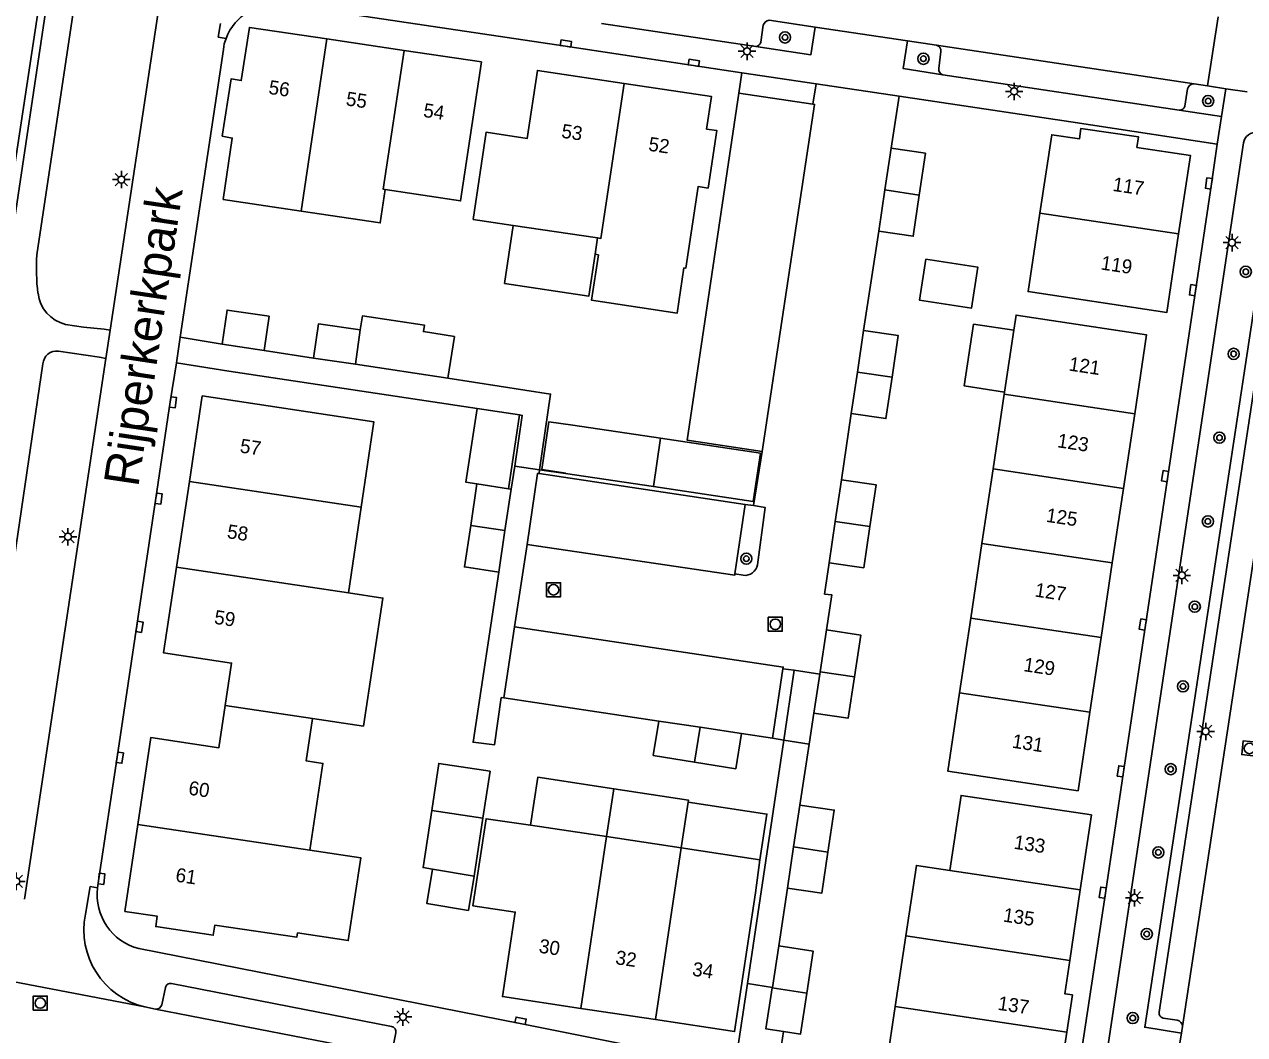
# Model space of a CAD drawing. Extents: x 124000 to 128010, y 398999 to 403000.
# Drawn here: x 126420.5 to 126507.7, y 399646.3 to 399718.6 of the extents above; entities that cross this region are included whole.
import ezdxf

# ---------------------------------------------------------------- set-up
doc = ezdxf.new("R2010")
doc.units = 0
for name, color, linetype in [('gg-afsc-erfafscheiding', 7, 'Continuous'), ('gg-afsc-hekwerk', 7, 'Continuous'), ('gg-anno-huisnummerreeks BGT', 7, 'Continuous'), ('gg-anno-openbare ruimte label', 7, 'Continuous'), ('gg-bbg-bijgebouw', 7, 'Continuous'), ('gg-bbg-gedigitaliseerde bebouwing', 7, 'Continuous'), ('gg-bbg-gedigitaliseerde bijgebouw', 7, 'Continuous'), ('gg-bbg-hoofdgebouw', 7, 'Continuous'), ('gg-bbg-luifel en loopbrug', 7, 'Continuous'), ('gg-bbg-tussenscheiding', 7, 'Continuous'), ('gg-knt-verharding', 7, 'Continuous'), ('gg-knt-verharding nz', 7, 'Continuous'), ('gg-kntw-wadi', 7, 'Continuous'), ('gt-grn-weggrens', 7, 'Continuous'), ('gt-symb-boom', 7, 'Continuous'), ('gt-symb-kolk', 7, 'Continuous'), ('gt-symb-lichtmast', 7, 'Continuous'), ('gt-symb-rioolschacht', 7, 'Continuous')]:
    doc.layers.add(name, color=color, linetype=linetype)

# ---------------------------------------------------------------- blocks, each defined once
blk = doc.blocks.new('gt0-KOLK')
at = {"layer": 'gt-symb-kolk'}
blk.add_lwpolyline([(0, 0), (0.375, 0), (0.375, 0.4), (-0.375, 0.4), (-0.375, 0), (0, 0)], dxfattribs=at)
blk = doc.blocks.new('gt0-BOOM')
at = {"layer": 'gt-symb-boom'}
for radius in [0.4, 0.2]:
    blk.add_circle((0, 0), radius, dxfattribs=at)
blk = doc.blocks.new('gt0-LMAST')
at = {"layer": 'gt-symb-lichtmast'}
for p, q in [((-0.182, 0.173), (-0.447, 0.438)), ((-0.005, 0.246), (-0.005, 0.621)), ((0.172, 0.173), (0.437, 0.438)), ((-0.255, -0.004), (-0.63, -0.004)), ((-0.182, -0.181), (-0.447, -0.446)), ((-0.005, -0.254), (-0.005, -0.629)), ((0.437, -0.446), (0.172, -0.181)), ((0.245, -0.004), (0.62, -0.004))]:
    blk.add_line(p, q, dxfattribs=at)
blk.add_circle((-0.005, -0.004), 0.25, dxfattribs=at)
blk = doc.blocks.new('gt0-RS')
at = {"layer": 'gt-symb-rioolschacht'}
blk.add_lwpolyline([(-0.5, -0.5), (0.5, -0.5), (0.5, 0.5), (-0.5, 0.5)], close=True, dxfattribs=at)
blk.add_circle((0, 0), 0.375, dxfattribs=at)

msp = doc.modelspace()

# ---------------------------------------------------------------- linework, layer by layer
at = {"layer": 'gg-afsc-erfafscheiding'}
for p, q in [((126471.52, 399713.659), (126471.748, 399715.104)), ((126471.989, 399684.23), (126472.588, 399684.148))]:
    msp.add_line(p, q, dxfattribs=at)
at = {"layer": 'gg-afsc-hekwerk'}
for p, q in [((126482.412, 399709.723), (126482.987, 399713.437)), ((126482.987, 399713.437), (126495.266, 399711.593)), ((126480.445, 399696.679), (126481.536, 399703.776)), ((126437.587, 399695.245), (126441.123, 399694.687)), ((126435.069, 399693.769), (126452.821, 399691.092)), ((126478.863, 399686.004), (126479.565, 399690.74)), ((126455.505, 399686.97), (126455.261, 399685.327)), ((126457.28, 399686.702), (126459.148, 399686.452)), ((126454.728, 399670.387), (126465.81, 399668.723)), ((126476.561, 399667.095), (126476.903, 399669.312)), ((126471.716, 399667.854), (126473.949, 399667.502)), ((126473.949, 399667.502), (126474.75, 399667.368)), ((126474.75, 399667.368), (126473.467, 399658.766)), ((126475.887, 399662.728), (126476.561, 399667.095)), ((126474.386, 399652.646), (126475.019, 399656.771))]:
    msp.add_line(p, q, dxfattribs=at)
for points in [[(126450.716, 399693.261), (126458.077, 399692.121), (126457.28, 399686.702)], [(126455.86, 399690.634), (126456.044, 399690.606), (126455.505, 399686.97)], [(126477.802, 399675.254), (126478.177, 399677.772), (126477.659, 399677.824), (126477.984, 399680.062)], [(126454.36, 399679.388), (126452.533, 399667.219), (126454.053, 399667.025), (126454.539, 399670.415), (126454.728, 399670.387)]]:
    msp.add_lwpolyline(points, dxfattribs=at)
at = {"layer": 'gg-bbg-bijgebouw'}
for p, q in [((126482.412, 399709.723), (126481.971, 399706.729)), ((126481.536, 399703.776), (126481.971, 399706.729)), ((126480.445, 399696.679), (126480.004, 399693.706)), ((126437.587, 399695.245), (126434.593, 399695.687)), ((126450.716, 399693.261), (126451.194, 399696.24)), ((126444.119, 399694.264), (126441.123, 399694.687)), ((126444.119, 399694.264), (126450.716, 399693.261)), ((126479.565, 399690.74), (126480.004, 399693.706)), ((126459.666, 399689.91), (126465.939, 399688.967)), ((126465.939, 399688.967), (126465.419, 399685.509)), ((126459.148, 399686.452), (126459.151, 399686.47)), ((126465.419, 399685.509), (126459.148, 399686.452)), ((126478.863, 399686.004), (126478.423, 399683.023)), ((126452.809, 399685.699), (126452.359, 399682.729)), ((126455.059, 399685.358), (126452.809, 399685.699)), ((126454.811, 399682.358), (126455.261, 399685.327)), ((126455.261, 399685.327), (126455.059, 399685.358)), ((126454.811, 399682.358), (126454.36, 399679.388)), ((126477.984, 399680.062), (126478.423, 399683.023)), ((126477.802, 399675.254), (126477.35, 399672.264)), ((126476.903, 399669.312), (126477.324, 399672.095)), ((126477.324, 399672.095), (126477.35, 399672.264)), ((126465.81, 399668.723), (126468.763, 399668.289)), ((126468.763, 399668.289), (126471.716, 399667.854)), ((126475.451, 399659.736), (126475.887, 399662.728)), ((126475.019, 399656.771), (126475.451, 399659.736)), ((126452.608, 399657.65), (126449.629, 399658.15)), ((126474.386, 399652.646), (126473.929, 399649.686)), ((126473.929, 399649.686), (126473.924, 399649.651))]:
    msp.add_line(p, q, dxfattribs=at)
for points in [[(126484.434, 399706.358), (126484.876, 399709.36), (126482.412, 399709.723)], [(126484.434, 399706.358), (126484.001, 399703.422), (126481.536, 399703.776)], [(126434.593, 399695.687), (126434.942, 399698.138), (126437.949, 399697.694), (126437.587, 399695.245)], [(126441.123, 399694.687), (126441.47, 399697.143), (126444.466, 399696.72)], [(126482.49, 399693.333), (126482.931, 399696.31), (126480.445, 399696.679)], [(126482.49, 399693.333), (126482.051, 399690.374), (126479.565, 399690.74)], [(126459.666, 399689.91), (126457.954, 399690.152), (126457.451, 399686.725), (126459.151, 399686.47)], [(126480.898, 399682.651), (126481.34, 399685.637), (126478.863, 399686.004)], [(126454.36, 399679.388), (126451.908, 399679.758), (126452.359, 399682.729)], [(126480.898, 399682.651), (126480.461, 399679.698), (126477.984, 399680.062)], [(126479.796, 399671.896), (126480.247, 399674.884), (126477.802, 399675.254)], [(126479.796, 399671.896), (126479.348, 399668.939), (126476.903, 399669.312)], [(126468.363, 399665.803), (126465.416, 399666.277), (126465.81, 399668.723)], [(126471.716, 399667.854), (126471.309, 399665.328), (126468.363, 399665.803)], [(126475.887, 399662.728), (126478.352, 399662.369), (126477.904, 399659.367)], [(126477.904, 399659.367), (126477.463, 399656.415), (126475.019, 399656.771)], [(126449.629, 399658.15), (126449.217, 399655.694), (126452.196, 399655.194), (126452.608, 399657.65)], [(126476.392, 399649.28), (126476.853, 399652.275), (126474.386, 399652.646)], [(126473.924, 399649.651), (126473.472, 399646.717), (126474.722, 399646.524)], [(126474.722, 399646.524), (126475.938, 399646.337), (126476.392, 399649.28)]]:
    msp.add_lwpolyline(points, dxfattribs=at)
at = {"layer": 'gg-bbg-gedigitaliseerde bebouwing'}
for points in [[(126461.494, 399702.091), (126461.006, 399698.834), (126467.123, 399697.917), (126467.608, 399701.147)], [(126443.616, 399677.904), (126446.084, 399677.529), (126444.695, 399668.376), (126441.056, 399668.928)], [(126440.862, 399659.506), (126444.501, 399658.954), (126443.602, 399653.027), (126439.974, 399653.577)], [(126483.474, 399653.372), (126484.232, 399658.415), (126486.611, 399658.058)]]:
    msp.add_lwpolyline(points, dxfattribs=at)
at = {"layer": 'gg-bbg-gedigitaliseerde bijgebouw'}
msp.add_line((126449.571, 399662.342), (126453.235, 399661.786), dxfattribs=at)
for points in [[(126451.194, 399696.24), (126448.975, 399696.596), (126449.045, 399697.058), (126444.616, 399697.722), (126444.466, 399696.72)], [(126449.571, 399662.342), (126450.081, 399665.702), (126453.745, 399665.146), (126453.235, 399661.786)]]:
    msp.add_lwpolyline(points, dxfattribs=at)
at = {"layer": 'gg-bbg-hoofdgebouw'}
for p, q in [((126442.063, 399717.532), (126447.591, 399716.708)), ((126461.424, 399703.302), (126455.407, 399704.198)), ((126461.253, 399702.128), (126461.424, 399703.302)), ((126461.494, 399702.091), (126461.253, 399702.128)), ((126490.532, 399692.273), (126491.194, 399696.689)), ((126489.71, 399686.787), (126490.51, 399692.127)), ((126490.51, 399692.127), (126490.532, 399692.273)), ((126499.839, 399690.724), (126499.035, 399685.384)), ((126488.909, 399681.446), (126489.71, 399686.787)), ((126431.323, 399679.739), (126432.243, 399685.866)), ((126499.035, 399685.384), (126498.234, 399680.058)), ((126444.526, 399684.035), (126443.616, 399677.904)), ((126488.109, 399676.106), (126488.909, 399681.446)), ((126498.232, 399680.045), (126497.429, 399674.705)), ((126498.234, 399680.058), (126498.232, 399680.045)), ((126487.309, 399670.766), (126488.109, 399676.106)), ((126497.429, 399674.705), (126496.625, 399669.365)), ((126462.072, 399660.47), (126456.635, 399661.279)), ((126467.413, 399659.675), (126462.072, 399660.47)), ((126467.413, 399659.675), (126473.04, 399658.819)), ((126473.04, 399658.819), (126472.714, 399656.446)), ((126495.189, 399651.613), (126495.938, 399656.656)), ((126483.474, 399653.372), (126482.717, 399648.329)), ((126482.717, 399648.329), (126481.921, 399643.03)), ((126460.242, 399648.178), (126465.582, 399647.376))]:
    msp.add_line(p, q, dxfattribs=at)
for points in [[(126442.063, 399717.532), (126436.534, 399718.356), (126435.954, 399714.554), (126435.226, 399714.667), (126434.591, 399710.58), (126435.315, 399710.444), (126434.673, 399706.054), (126440.228, 399705.222)], [(126446.248, 399706.756), (126451.631, 399705.95), (126453.12, 399715.884), (126447.591, 399716.708)], [(126455.407, 399704.198), (126452.537, 399704.626), (126453.471, 399710.868), (126456.399, 399710.421), (126457.129, 399715.276), (126463.337, 399714.347)], [(126463.337, 399714.347), (126469.571, 399713.415), (126469.223, 399711.086), (126469.964, 399710.972), (126469.334, 399706.859), (126468.613, 399706.969), (126467.736, 399701.127), (126467.608, 399701.147)], [(126502.974, 399703.58), (126503.822, 399709.204), (126499.998, 399709.768), (126500.109, 399710.521), (126495.993, 399711.128), (126495.884, 399710.386), (126493.901, 399710.673), (126493.059, 399705.064)], [(126440.228, 399705.222), (126445.891, 399704.373), (126446.248, 399706.756)], [(126493.059, 399705.064), (126492.216, 399699.455), (126502.125, 399697.956), (126502.974, 399703.58)], [(126491.194, 399696.689), (126491.357, 399697.779), (126500.686, 399696.359), (126499.839, 399690.724)], [(126432.243, 399685.866), (126433.164, 399691.992), (126445.433, 399690.153), (126444.526, 399684.035)], [(126431.323, 399679.739), (126430.402, 399673.613), (126435.258, 399672.886), (126434.808, 399669.86)], [(126487.309, 399670.766), (126486.469, 399665.162), (126495.782, 399663.757), (126496.625, 399669.365)], [(126428.559, 399661.34), (126429.484, 399667.558), (126434.357, 399666.833), (126434.808, 399669.86)], [(126441.056, 399668.928), (126440.602, 399665.884), (126441.79, 399665.706), (126440.862, 399659.506)], [(126495.938, 399656.656), (126496.737, 399662.028), (126487.427, 399663.412), (126486.611, 399658.058)], [(126456.635, 399661.279), (126453.464, 399661.751), (126452.516, 399655.525)], [(126428.559, 399661.34), (126427.633, 399655.121), (126429.948, 399654.777), (126429.837, 399654.035), (126433.957, 399653.418), (126434.072, 399654.147), (126439.928, 399653.268), (126439.974, 399653.577)], [(126465.582, 399647.376), (126471.228, 399646.528), (126472.714, 399656.446)], [(126452.516, 399655.525), (126455.543, 399655.074), (126454.631, 399649.021), (126460.242, 399648.178)], [(126494.986, 399646.486), (126495.384, 399649.146), (126494.834, 399649.228), (126495.189, 399651.613)], [(126481.921, 399643.03), (126486.237, 399642.365), (126486.135, 399641.64), (126490.234, 399641.044), (126490.343, 399641.765), (126493.596, 399641.272), (126494.045, 399644.231), (126494.635, 399644.143), (126494.986, 399646.486)]]:
    msp.add_lwpolyline(points, dxfattribs=at)
at = {"layer": 'gg-bbg-luifel en loopbrug'}
for p, q in [((126452.821, 399691.092), (126455.86, 399690.634)), ((126455.86, 399690.634), (126455.059, 399685.358)), ((126462.072, 399660.47), (126462.592, 399663.895)), ((126467.413, 399659.675), (126467.907, 399662.932)), ((126452.608, 399657.65), (126453.235, 399661.786)), ((126472.139, 399649.962), (126473.929, 399649.686))]:
    msp.add_line(p, q, dxfattribs=at)
for points in [[(126455.407, 399704.198), (126454.785, 399700.045), (126460.816, 399699.141), (126461.253, 399702.128)], [(126484.903, 399701.771), (126488.613, 399701.21), (126488.169, 399698.273), (126484.459, 399698.834), (126484.903, 399701.771)], [(126491.194, 399696.689), (126488.321, 399697.124), (126487.653, 399692.708), (126490.532, 399692.273)], [(126452.809, 399685.699), (126452.021, 399685.819), (126452.821, 399691.092)], [(126465.419, 399685.509), (126472.558, 399684.435), (126473.078, 399687.894), (126465.939, 399688.967)], [(126456.635, 399661.279), (126457.157, 399664.72), (126462.592, 399663.895)], [(126462.592, 399663.895), (126467.93, 399663.085), (126467.907, 399662.932)], [(126449.629, 399658.15), (126448.951, 399658.253), (126449.571, 399662.342)], [(126467.907, 399662.932), (126473.534, 399662.078), (126473.04, 399658.819)], [(126472.139, 399649.962), (126471.26, 399644.111), (126474.291, 399643.656), (126474.722, 399646.524)]]:
    msp.add_lwpolyline(points, dxfattribs=at)
at = {"layer": 'gg-bbg-tussenscheiding'}
for p, q in [((126442.063, 399717.532), (126440.228, 399705.222)), ((126481.971, 399706.729), (126484.434, 399706.358)), ((126502.974, 399703.58), (126493.059, 399705.064)), ((126444.466, 399696.72), (126444.119, 399694.264)), ((126480.004, 399693.706), (126482.49, 399693.333)), ((126490.51, 399692.127), (126499.839, 399690.724)), ((126489.71, 399686.787), (126499.035, 399685.384)), ((126432.243, 399685.866), (126444.526, 399684.035)), ((126454.811, 399682.358), (126452.359, 399682.729)), ((126478.423, 399683.023), (126480.898, 399682.651)), ((126488.909, 399681.446), (126498.232, 399680.045)), ((126431.323, 399679.739), (126443.616, 399677.904)), ((126488.109, 399676.106), (126497.429, 399674.705)), ((126477.35, 399672.264), (126479.796, 399671.896)), ((126487.309, 399670.766), (126496.625, 399669.365)), ((126434.808, 399669.86), (126441.056, 399668.928)), ((126468.763, 399668.289), (126468.363, 399665.803)), ((126428.559, 399661.34), (126440.862, 399659.506)), ((126462.072, 399660.47), (126460.242, 399648.178)), ((126467.413, 399659.675), (126465.582, 399647.376)), ((126475.451, 399659.736), (126477.904, 399659.367)), ((126486.611, 399658.058), (126495.938, 399656.656)), ((126483.474, 399653.372), (126495.189, 399651.613)), ((126473.924, 399649.651), (126476.392, 399649.28)), ((126482.717, 399648.329), (126494.986, 399646.486))]:
    msp.add_line(p, q, dxfattribs=at)
for points in [[(126447.591, 399716.708), (126446.111, 399706.776), (126446.248, 399706.756)], [(126461.424, 399703.302), (126461.67, 399703.265), (126463.337, 399714.347)]]:
    msp.add_lwpolyline(points, dxfattribs=at)
at = {"layer": 'gg-knt-verharding'}
for p, q in [((126426.58, 399696.696), (126430.759, 399724.447)), ((126505.805, 399719.107), (126505.043, 399714.172)), ((126434.31, 399717.667), (126434.478, 399718.647)), ((126461.701, 399718.637), (126472.737, 399716.991)), ((126473.096, 399717.307), (126473.273, 399718.509)), ((126473.706, 399718.87), (126476.98, 399718.378)), ((126476.98, 399718.378), (126483.587, 399717.386)), ((126434.867, 399717.559), (126434.31, 399717.667)), ((126483.587, 399717.386), (126485.664, 399717.075)), ((126431.582, 399696.207), (126434.69, 399716.786)), ((126485.984, 399716.631), (126485.821, 399715.427)), ((126471.748, 399715.104), (126477.054, 399714.318)), ((126486.105, 399714.969), (126503.02, 399712.433)), ((126476.829, 399712.862), (126477.054, 399714.318)), ((126503.427, 399712.72), (126503.621, 399713.961)), ((126504.075, 399714.312), (126505.043, 399714.172)), ((126505.043, 399714.172), (126506.341, 399713.973)), ((126506.048, 399711.985), (126506.341, 399713.973)), ((126506.341, 399713.973), (126507.888, 399713.755)), ((126471.52, 399713.659), (126476.829, 399712.862)), ((126503.02, 399712.433), (126506.048, 399711.985)), ((126505.73, 399710.015), (126495.266, 399711.593)), ((126507.61, 399710.103), (126496.976, 399639.164)), ((126510.523, 399706.786), (126501.589, 399647.918)), ((126426.276, 399694.681), (126426.58, 399696.696)), ((126434.593, 399695.687), (126431.582, 399696.207)), ((126420.45, 399655.997), (126426.276, 399694.681)), ((126435.069, 399693.769), (126431.315, 399694.364)), ((126472.588, 399684.148), (126473.197, 399688.023)), ((126457.28, 399686.702), (126457.262, 399686.435)), ((126457.262, 399686.435), (126471.989, 399684.23)), ((126471.989, 399684.23), (126471.255, 399679.265)), ((126471.255, 399679.265), (126471.848, 399679.169)), ((126473.949, 399667.502), (126474.68, 399672.481)), ((126474.68, 399672.481), (126475.495, 399672.372)), ((126475.495, 399672.372), (126474.75, 399667.368)), ((126473.467, 399658.766), (126472.139, 399649.962)), ((126425.16, 399656.893), (126424.808, 399654.919)), ((126430.279, 399648.443), (126430.535, 399649.672)), ((126430.968, 399649.951), (126446.694, 399646.888)), ((126429.054, 399648.288), (126429.832, 399648.119)), ((126501.869, 399647.489), (126502.871, 399647.335)), ((126503.246, 399646.889), (126503.171, 399646.419)), ((126447.003, 399646.427), (126446.761, 399645.242)), ((126502.911, 399644.859), (126503.171, 399646.419))]:
    msp.add_line(p, q, dxfattribs=at)
for points in [[(126422.688, 399724.042), (126422.427, 399722.667), (126419.226, 399701.094)], [(126424.62, 399723.272), (126424.234, 399721.353), (126421.349, 399702.077)], [(126438.919, 399720.025), (126459.139, 399717.006), (126471.748, 399715.104)], [(126472.737, 399716.991), (126476.684, 399716.404), (126476.98, 399718.378)], [(126486.105, 399714.969), (126483.291, 399715.411), (126483.587, 399717.386)], [(126473.197, 399688.023), (126467.839, 399688.825), (126471.52, 399713.659)], [(126495.176, 399639.374), (126495.753, 399643.249), (126497.744, 399656.435), (126499.035, 399665.109), (126502.206, 399686.225), (126505.337, 399707.166), (126505.73, 399710.015)], [(126509.857, 399708.078), (126500.555, 399646.829), (126503.171, 399646.419)], [(126423.382, 399697.115), (126424.668, 399696.921), (126426.142, 399696.762), (126426.58, 399696.696)], [(126426.276, 399694.681), (126425.831, 399694.756), (126422.883, 399695.197)], [(126421.773, 399694.284), (126419.105, 399676.094), (126416.259, 399656.896)], [(126431.315, 399694.364), (126430.878, 399691.565), (126429.857, 399684.675), (126427.078, 399666.151), (126425.763, 399657.473), (126425.688, 399656.798)], [(126472.854, 399679.923), (126473.425, 399684.01), (126472.588, 399684.148)], [(126428.634, 399652.455), (126455.889, 399647.097), (126463.771, 399645.528), (126495.176, 399639.374)]]:
    msp.add_lwpolyline(points, dxfattribs=at)
for centre, radius, start, end in [((126438.461, 399716.216), 3.837, 83.14425, 159.50416), ((126473.742, 399718.386), 0.485, 94.28007, 165.3571), ((126436.904, 399716.686), 2.217, 156.7986, 177.40713), ((126472.693, 399717.403), 0.414, 276.06418, 346.64577), ((126485.557, 399716.661), 0.428, 355.98815, 75.574), ((126486.227, 399715.361), 0.411, 170.81984, 252.78522), ((126504.066, 399713.855), 0.457, 88.85961, 166.5576), ((126503.002, 399712.891), 0.458, 272.25465, 338.12524), ((126508.465, 399709.973), 0.865, 79.18515, 171.33405), ((126434.395, 399701.058), 13.086, 175.53387, 187.52621), ((126424.026, 399699.657), 2.622, 186.85968, 255.79182), ((126422.763, 399694.212), 0.992, 83.02896, 175.84717), ((126471.981, 399680.04), 0.881, 261.35071, 352.35263), ((126429.625, 399656.298), 3.969, 172.75943, 255.54124), ((126430.371, 399653.806), 5.673, 168.68954, 256.57542), ((126430.882, 399649.609), 0.353, 75.91484, 169.67591), ((126429.848, 399648.568), 0.449, 267.98416, 343.88746), ((126501.957, 399647.852), 0.374, 169.89311, 256.3703), ((126446.63, 399646.511), 0.383, 347.36737, 80.2991), ((126502.806, 399646.9), 0.44, 358.60344, 81.51129)]:
    msp.add_arc(centre, radius, start, end, dxfattribs=at)
at = {"layer": 'gg-knt-verharding nz'}
for p, q in [((126485.664, 399717.075), (126504.075, 399714.312)), ((126477.054, 399714.318), (126482.987, 399713.437)), ((126512.418, 399707.251), (126503.246, 399646.889)), ((126431.582, 399696.207), (126431.315, 399694.364)), ((126456.392, 399681.358), (126455.493, 399675.479)), ((126455.493, 399675.479), (126454.728, 399670.387)), ((126475.495, 399672.372), (126477.324, 399672.095)), ((126425.688, 399656.798), (126425.16, 399656.893)), ((126429.832, 399648.119), (126447.015, 399644.779))]:
    msp.add_line(p, q, dxfattribs=at)
for points in [[(126473.197, 399688.023), (126476.945, 399712.844), (126476.829, 399712.862)], [(126457.262, 399686.435), (126457.14, 399686.448), (126456.392, 399681.358)], [(126456.392, 399681.358), (126471.245, 399679.176), (126471.255, 399679.265)], [(126455.493, 399675.479), (126474.702, 399672.598), (126474.68, 399672.481)]]:
    msp.add_lwpolyline(points, dxfattribs=at)
at = {"layer": 'gg-kntw-wadi'}
msp.add_lwpolyline([(126422.465, 399725.572), (126422.045, 399723.667), (126418.646, 399701.292)], dxfattribs=at)
at = {"layer": 'gt-grn-weggrens'}
for p, q in [((126505.73, 399710.015), (126506.048, 399711.985)), ((126457.28, 399686.702), (126455.505, 399686.97)), ((126474.75, 399667.368), (126476.561, 399667.095)), ((126413.57, 399651.254), (126429.054, 399648.288))]:
    msp.add_line(p, q, dxfattribs=at)

# ---------------------------------------------------------------- block references
at = {"layer": 'gt-symb-boom'}
for p in [(126474.834, 399717.641), (126484.728, 399716.115), (126505.087, 399713.088), (126507.779, 399700.875), (126506.908, 399695.003), (126505.896, 399689.006), (126505.066, 399683.018), (126472.067, 399680.351), (126504.133, 399676.917), (126503.289, 399671.216), (126502.407, 399665.295), (126501.523, 399659.34), (126500.697, 399653.502), (126499.698, 399647.491)]:
    msp.add_blockref('gt0-BOOM', p, dxfattribs=at)
at = {"layer": 'gt-symb-kolk'}
for p, rotation in [((126459.139, 399717.006), -8.569469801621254), ((126468.286, 399715.628), -8.602591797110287), ((126505.337, 399707.166), 82.14723805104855), ((126504.193, 399699.534), 81.47043155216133), ((126430.878, 399691.565), -98.42342094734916), ((126502.206, 399686.225), 81.51153263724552), ((126429.857, 399684.675), -98.54552999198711), ((126428.479, 399675.503), -98.5124109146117), ((126500.616, 399675.618), 81.47043155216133), ((126427.078, 399666.151), -98.72468892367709), ((126499.035, 399665.109), 81.44648973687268), ((126425.763, 399657.473), -96.31523946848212), ((126497.744, 399656.435), 81.53666697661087), ((126455.889, 399647.097), -11.25770297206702)]:
    msp.add_blockref('gt0-KOLK', p, dxfattribs=dict(at, rotation=rotation))
at = {"layer": 'gt-symb-lichtmast'}
for p in [(126472.123, 399716.653), (126491.221, 399713.783), (126427.39, 399707.476), (126506.798, 399702.964), (126423.567, 399681.924), (126503.215, 399679.163), (126504.916, 399668), (126419.874, 399657.273), (126499.817, 399656.096), (126447.523, 399647.574)]:
    msp.add_blockref('gt0-LMAST', p, dxfattribs=at)
at = {"layer": 'gt-symb-rioolschacht'}
for p in [(126458.283, 399678.127), (126474.14, 399675.659), (126421.584, 399648.563)]:
    msp.add_blockref('gt0-RS', p, dxfattribs=at)
at = {"layer": 'gt-symb-rioolschacht', "rotation": 83.57125225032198}
msp.add_blockref('gt0-RS', (126508.042, 399666.778), dxfattribs=at)

# ---------------------------------------------------------------- texts
at = {"layer": 'gg-anno-huisnummerreeks BGT'}
for s, rotation, p in [('56', 351.5, (126437.867, 399713.608)), ('55', 351.5, (126443.395, 399712.784)), ('54', 351.5, (126448.924, 399711.96)), ('53', 351.5, (126458.799, 399710.476)), ('52', 351.5, (126465.02, 399709.545)), ('117', 351.4, (126498.216, 399706.668)), ('119', 351.4, (126497.367, 399701.045)), ('121', 351.4, (126495.081, 399693.816)), ('57', 351.5, (126435.817, 399687.955)), ('123', 351.4, (126494.255, 399688.33)), ('125', 351.4, (126493.453, 399682.996)), ('58', 351.5, (126434.897, 399681.83)), ('127', 351.4, (126492.649, 399677.65)), ('59', 351.5, (126433.976, 399675.702)), ('129', 351.4, (126491.846, 399672.311)), ('131', 351.4, (126491.022, 399666.836)), ('60', 351.5, (126432.136, 399663.48)), ('133', 351.5, (126491.154, 399659.607)), ('61', 351.5, (126431.21, 399657.261)), ('135', 351.5, (126490.38, 399654.399)), ('30', 351.5, (126457.189, 399652.176)), ('32', 351.5, (126462.664, 399651.354)), ('34', 351.5, (126468.157, 399650.529)), ('137', 351.5, (126490.002, 399648.086))]:
    msp.add_text(s, height=1, rotation=rotation, dxfattribs=at).set_placement(p)
at = {"layer": 'gg-anno-openbare ruimte label'}
msp.add_text('Rijperkerkpark', height=2.5, rotation=81.5, dxfattribs=at).set_placement((126428.587, 399685.422))

doc.saveas('drawing.dxf')
